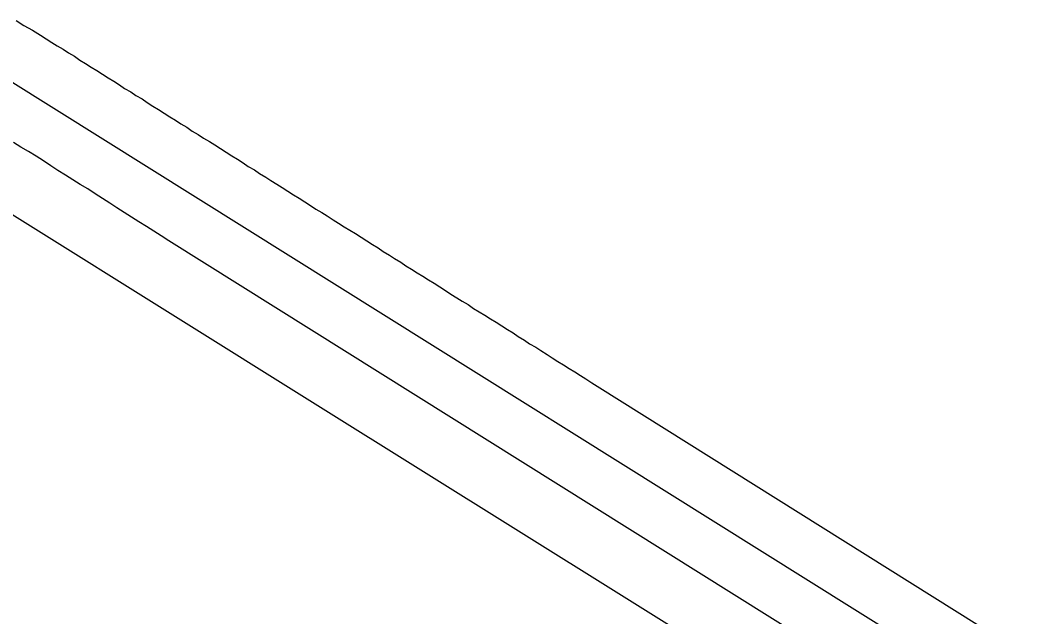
# Model space of a CAD drawing. Extents: x 1364363 to 1407445, y 538563 to 573342.
# Drawn here: x 1393950.4 to 1394208.5, y 548624.4 to 548775.8 of the extents above; entities that cross this region are included whole.
import ezdxf

# ---------------------------------------------------------------- set-up
doc = ezdxf.new("R2010")
doc.units = 0
for name, color, linetype in [('Exist Railroad Mainline', 7, 'Continuous'), ('Exist Railroad Siding', 7, 'Continuous'), ('Exist Railroad Spur', 7, 'Continuous')]:
    doc.layers.add(name, color=color, linetype=linetype)

msp = doc.modelspace()

# ---------------------------------------------------------------- linework, layer by layer
at = {"layer": 'Exist Railroad Mainline'}
msp.add_lwpolyline([(1395635.23, 547703.8), (1395450.89, 547819.45), (1395078.41, 548052.19), (1394998.54, 548101.6), (1394616.12, 548341.82), (1393935.35, 548768.07)], dxfattribs=at)
msp.add_lwpolyline([(1395635.23, 547703.8), (1395450.89, 547819.45), (1395078.41, 548052.19), (1394998.54, 548101.6), (1394616.12, 548341.82), (1393935.35, 548768.07)], dxfattribs=at)
at = {"layer": 'Exist Railroad Siding'}
for points in [[(1393949.39, 548775.76), (1393951.34, 548774.48), (1393953.49, 548773.25), (1393955.55, 548772.02)], [(1393949.39, 548775.76), (1393951.34, 548774.48), (1393953.49, 548773.25), (1393955.55, 548772.02)], [(1393955.55, 548772.02), (1393956.98, 548771.1), (1393958.42, 548770.18), (1393959.75, 548769.31), (1393961.29, 548768.43), (1393962.62, 548767.51), (1393964.16, 548766.64), (1393965.49, 548765.67), (1393966.93, 548764.79), (1393968.36, 548763.92), (1393969.8, 548763), (1393971.23, 548762.13), (1393972.67, 548761.21), (1393974.1, 548760.33), (1393975.54, 548759.36), (1393976.87, 548758.49), (1393978.41, 548757.62), (1393979.74, 548756.69), (1393981.28, 548755.82), (1393982.61, 548754.9), (1393984.05, 548753.98), (1393985.48, 548753.11), (1393986.92, 548752.18), (1393988.35, 548751.31), (1393989.79, 548750.39), (1393991.12, 548749.52), (1393992.66, 548748.65), (1393993.99, 548747.67), (1393995.53, 548746.8), (1393996.86, 548745.88), (1393998.4, 548745.01), (1393999.73, 548744.14), (1394001.17, 548743.21), (1394002.6, 548742.29), (1394004.04, 548741.37), (1394005.48, 548740.5), (1394006.91, 548739.62), (1394008.24, 548738.7), (1394009.78, 548737.83), (1394011.11, 548736.86), (1394012.65, 548735.98), (1394013.99, 548735.11), (1394015.52, 548734.19), (1394016.86, 548733.32), (1394018.29, 548732.4), (1394019.73, 548731.52), (1394021.16, 548730.6), (1394022.6, 548729.68), (1394024.03, 548728.81), (1394025.37, 548727.88), (1394026.9, 548727.01), (1394028.24, 548726.14), (1394029.77, 548725.17), (1394031.11, 548724.3), (1394032.54, 548723.37), (1394033.98, 548722.5), (1394035.41, 548721.63), (1394036.85, 548720.71), (1394038.28, 548719.84), (1394039.72, 548718.86), (1394041.15, 548717.99), (1394042.49, 548717.12), (1394044.03, 548716.2), (1394045.36, 548715.33), (1394046.9, 548714.35), (1394048.23, 548713.48), (1394049.66, 548712.61), (1394051.1, 548711.69), (1394052.54, 548710.81), (1394053.97, 548709.89), (1394055.41, 548709.02), (1394056.84, 548708.15), (1394058.28, 548707.17), (1394059.61, 548706.3), (1394061.15, 548705.38), (1394062.48, 548704.51), (1394064.02, 548703.64), (1394065.35, 548702.66), (1394066.79, 548701.79), (1394068.22, 548700.92), (1394069.66, 548700), (1394071.09, 548699.13), (1394072.53, 548698.2), (1394073.96, 548697.33), (1394075.4, 548696.46), (1394076.73, 548695.49), (1394078.27, 548694.62), (1394079.6, 548693.69), (1394081.14, 548692.82), (1394082.47, 548691.95), (1394084.01, 548690.98), (1394085.34, 548690.1), (1394086.78, 548689.18), (1394088.21, 548688.31), (1394089.65, 548687.44), (1394091.08, 548686.52), (1394092.52, 548685.64), (1394093.85, 548684.77), (1394095.39, 548683.8), (1394096.72, 548682.93)], [(1393955.55, 548772.02), (1393956.98, 548771.1), (1393958.42, 548770.18), (1393959.75, 548769.31), (1393961.29, 548768.43), (1393962.62, 548767.51), (1393964.16, 548766.64), (1393965.49, 548765.67), (1393966.93, 548764.79), (1393968.36, 548763.92), (1393969.8, 548763), (1393971.23, 548762.13), (1393972.67, 548761.21), (1393974.1, 548760.33), (1393975.54, 548759.36), (1393976.87, 548758.49), (1393978.41, 548757.62), (1393979.74, 548756.69), (1393981.28, 548755.82), (1393982.61, 548754.9), (1393984.05, 548753.98), (1393985.48, 548753.11), (1393986.92, 548752.18), (1393988.35, 548751.31), (1393989.79, 548750.39), (1393991.12, 548749.52), (1393992.66, 548748.65), (1393993.99, 548747.67), (1393995.53, 548746.8), (1393996.86, 548745.88), (1393998.4, 548745.01), (1393999.73, 548744.14), (1394001.17, 548743.21), (1394002.6, 548742.29), (1394004.04, 548741.37), (1394005.48, 548740.5), (1394006.91, 548739.62), (1394008.24, 548738.7), (1394009.78, 548737.83), (1394011.11, 548736.86), (1394012.65, 548735.98), (1394013.99, 548735.11), (1394015.52, 548734.19), (1394016.86, 548733.32), (1394018.29, 548732.4), (1394019.73, 548731.52), (1394021.16, 548730.6), (1394022.6, 548729.68), (1394024.03, 548728.81), (1394025.37, 548727.88), (1394026.9, 548727.01), (1394028.24, 548726.14), (1394029.77, 548725.17), (1394031.11, 548724.3), (1394032.54, 548723.37), (1394033.98, 548722.5), (1394035.41, 548721.63), (1394036.85, 548720.71), (1394038.28, 548719.84), (1394039.72, 548718.86), (1394041.15, 548717.99), (1394042.49, 548717.12), (1394044.03, 548716.2), (1394045.36, 548715.33), (1394046.9, 548714.35), (1394048.23, 548713.48), (1394049.66, 548712.61), (1394051.1, 548711.69), (1394052.54, 548710.81), (1394053.97, 548709.89), (1394055.41, 548709.02), (1394056.84, 548708.15), (1394058.28, 548707.17), (1394059.61, 548706.3), (1394061.15, 548705.38), (1394062.48, 548704.51), (1394064.02, 548703.64), (1394065.35, 548702.66), (1394066.79, 548701.79), (1394068.22, 548700.92), (1394069.66, 548700), (1394071.09, 548699.13), (1394072.53, 548698.2), (1394073.96, 548697.33), (1394075.4, 548696.46), (1394076.73, 548695.49), (1394078.27, 548694.62), (1394079.6, 548693.69), (1394081.14, 548692.82), (1394082.47, 548691.95), (1394084.01, 548690.98), (1394085.34, 548690.1), (1394086.78, 548689.18), (1394088.21, 548688.31), (1394089.65, 548687.44), (1394091.08, 548686.52), (1394092.52, 548685.64), (1394093.85, 548684.77), (1394095.39, 548683.8), (1394096.72, 548682.93)], [(1394096.72, 548682.93), (1394889.25, 548186.29), (1394999.98, 548117.39), (1395842.23, 547589.79), (1396142.73, 547401.76), (1396225.78, 547352.4), (1396296.11, 547311.95), (1396462.72, 547221.01), (1396641.42, 547134.89), (1396784.75, 547073.37)], [(1394096.72, 548682.93), (1394889.25, 548186.29), (1394999.98, 548117.39), (1395842.23, 547589.79), (1396142.73, 547401.76), (1396225.78, 547352.4), (1396296.11, 547311.95), (1396462.72, 547221.01), (1396641.42, 547134.89), (1396784.75, 547073.37)]]:
    msp.add_lwpolyline(points, dxfattribs=at)
at = {"layer": 'Exist Railroad Spur'}
for points in [[(1393914.12, 548747.88), (1394025.88, 548678.01), (1394562.4, 548342.8), (1394999.47, 548070.13), (1395265.42, 547900.86), (1395289.51, 547887.74), (1395331.03, 547866.67), (1395369.38, 547847.8), (1395433.46, 547814.69)], [(1393914.12, 548747.88), (1394025.88, 548678.01), (1394562.4, 548342.8), (1394999.47, 548070.13), (1395265.42, 547900.86), (1395289.51, 547887.74), (1395331.03, 547866.67), (1395369.38, 547847.8), (1395433.46, 547814.69)], [(1393988.05, 548719.84), (1393986.1, 548721.07), (1393984.25, 548722.25), (1393982.41, 548723.43), (1393980.46, 548724.6), (1393978.61, 548725.83), (1393976.77, 548727.01), (1393974.92, 548728.19), (1393973.08, 548729.37), (1393971.23, 548730.55), (1393969.39, 548731.73), (1393967.54, 548732.96), (1393965.59, 548734.14), (1393963.75, 548735.32), (1393961.9, 548736.5), (1393959.95, 548737.68), (1393958.11, 548738.85), (1393956.26, 548740.09), (1393954.42, 548741.26), (1393952.47, 548742.44), (1393950.52, 548743.57), (1393948.68, 548744.75)], [(1393988.05, 548719.84), (1393986.1, 548721.07), (1393984.25, 548722.25), (1393982.41, 548723.43), (1393980.46, 548724.6), (1393978.61, 548725.83), (1393976.77, 548727.01), (1393974.92, 548728.19), (1393973.08, 548729.37), (1393971.23, 548730.55), (1393969.39, 548731.73), (1393967.54, 548732.96), (1393965.59, 548734.14), (1393963.75, 548735.32), (1393961.9, 548736.5), (1393959.95, 548737.68), (1393958.11, 548738.85), (1393956.26, 548740.09), (1393954.42, 548741.26), (1393952.47, 548742.44), (1393950.52, 548743.57), (1393948.68, 548744.75)], [(1395433.46, 547814.69), (1394999.47, 548086.89), (1394715.47, 548264.06), (1393988.05, 548719.84)], [(1395433.46, 547814.69), (1394999.47, 548086.89), (1394715.47, 548264.06), (1393988.05, 548719.84)]]:
    msp.add_lwpolyline(points, dxfattribs=at)

doc.saveas('drawing.dxf')
